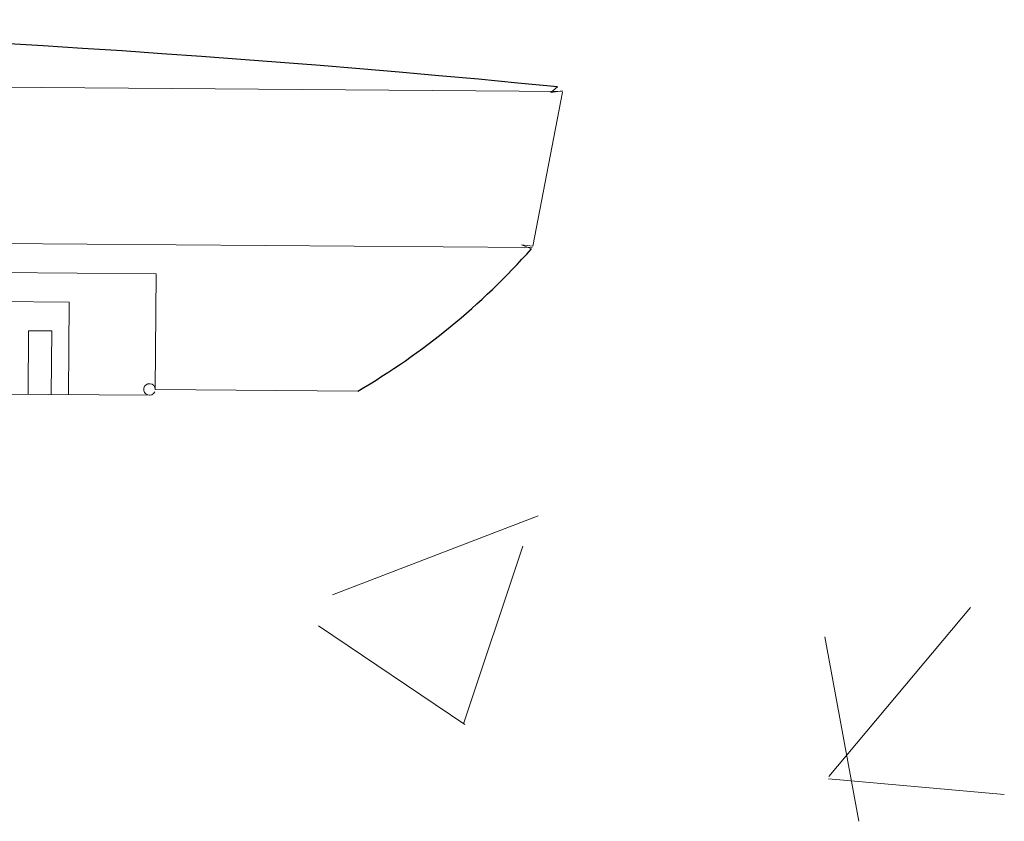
# Model space of a CAD drawing. Header units: feet. Extents: x 8 to 127, y 6 to 90.
# Tile 282 of 538: x 44.7663 to 44.8514, y 50.1528 to 50.2221. Entities that reach past the tile are written whole.
import ezdxf

# ---------------------------------------------------------------- set-up
doc = ezdxf.new("R2010")
doc.units = ezdxf.units.FT
doc.header["$MEASUREMENT"] = 0
doc.layers.add('MOBILIÁRIO2', color=250, linetype='Continuous')
doc.layers.add('NO ESPESSURA', color=250, linetype='Continuous')

msp = doc.modelspace()

# ---------------------------------------------------------------- linework, layer by layer
at = {"layer": 'MOBILIÁRIO2', "lineweight": 5}
for p, q in [((44.58573052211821, 50.21756642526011), (44.81321381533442, 50.21587605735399)), ((44.58573052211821, 50.21756642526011), (44.81321381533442, 50.21587605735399)), ((44.81064389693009, 50.20252939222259), (44.81320583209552, 50.21581396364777)), ((44.81064389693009, 50.20252939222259), (44.81320583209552, 50.21581396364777)), ((44.81220676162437, 50.21578348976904), (44.8127687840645, 50.21627962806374)), ((44.81220676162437, 50.21578348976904), (44.8127687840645, 50.21627962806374)), ((44.8132139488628, 50.21593911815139), (44.81220676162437, 50.21578348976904)), ((44.8132139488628, 50.21593911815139), (44.81220676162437, 50.21578348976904)), ((44.58814465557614, 50.20404818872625), (44.81059740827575, 50.20239505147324)), ((44.58814465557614, 50.20404818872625), (44.81059740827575, 50.20239505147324)), ((44.81052672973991, 50.2022919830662), (44.80965294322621, 50.20262407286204)), ((44.80965294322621, 50.20262407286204), (44.81064389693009, 50.20252939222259)), ((44.81052672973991, 50.2022919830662), (44.80965294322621, 50.20262407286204)), ((44.80965294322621, 50.20262407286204), (44.81064389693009, 50.20252939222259)), ((44.77808577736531, 50.20013559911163), (44.62061928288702, 50.20130777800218)), ((44.77808577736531, 50.20013559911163), (44.62061928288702, 50.20130777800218)), ((44.77801177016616, 50.19013587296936), (44.77808577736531, 50.20013559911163)), ((44.77801177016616, 50.19013587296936), (44.77808577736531, 50.20013559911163)), ((44.62808600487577, 50.19875244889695), (44.77058205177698, 50.19769106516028)), ((44.62808600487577, 50.19875244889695), (44.77058205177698, 50.19769106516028)), ((44.77058205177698, 50.19769106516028), (44.7705228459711, 50.18969128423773)), ((44.77058205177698, 50.19769106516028), (44.7705228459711, 50.18969128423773)), ((44.76706364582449, 50.19521703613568), (44.7670229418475, 50.18971718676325)), ((44.76706364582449, 50.19521703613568), (44.7670229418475, 50.18971718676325)), ((44.76906359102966, 50.19520223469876), (44.76706364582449, 50.19521703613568)), ((44.76906359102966, 50.19520223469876), (44.76706364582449, 50.19521703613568)), ((44.76902288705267, 50.18970238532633), (44.76906359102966, 50.19520223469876)), ((44.76902288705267, 50.18970238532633), (44.76906359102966, 50.19520223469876)), ((44.6210415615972, 50.19080436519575), (44.777508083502, 50.18963958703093)), ((44.6210415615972, 50.19080436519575), (44.777508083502, 50.18963958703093)), ((44.77801177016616, 50.19013587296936), (44.7955258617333, 50.19000625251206)), ((44.77801177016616, 50.19013587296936), (44.7955258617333, 50.19000625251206))]:
    msp.add_line(p, q, dxfattribs=at)
at = {"layer": 'MOBILIÁRIO2'}
for centre, radius, start, end in [((44.69419654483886, 49.00723403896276), 1.214845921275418, 84.39886022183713, 94.75122580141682), ((44.69419654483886, 49.00723403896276), 1.214845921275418, 84.39886022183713, 94.75122580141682), ((44.81270676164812, 50.21578348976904), 0.0004999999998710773, 0, 0), ((44.81270676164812, 50.21578348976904), 0.0004999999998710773, 0, 0), ((44.81015294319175, 50.20262407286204), 0.0004999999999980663, 0, 0), ((44.81015294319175, 50.20262407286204), 0.0004999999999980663, 0, 0), ((44.76451614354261, 50.24316998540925), 0.06154660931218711, 300.2544591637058, 318.3805830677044), ((44.76451614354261, 50.24316998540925), 0.06154660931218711, 300.2544591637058, 318.3805830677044)]:
    msp.add_arc(centre, radius, start, end, dxfattribs=at)
at = {"layer": 'MOBILIÁRIO2', "lineweight": 5}
msp.add_arc((44.77751178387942, 50.19013957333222), 0.0005, 0, 336.9561010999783, dxfattribs=at)
msp.add_arc((44.77751178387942, 50.19013957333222), 0.0005, 0, 336.9561010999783, dxfattribs=at)
at = {"layer": 'NO ESPESSURA', "linetype": 'Continuous', "lineweight": 5}
for p, q in [((44.79332803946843, 50.17238854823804), (44.81111274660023, 50.17921545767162)), ((44.80463956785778, 50.16126902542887), (44.80978974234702, 50.17661803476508)), ((44.83623577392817, 50.1567118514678), (44.84848087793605, 50.17130499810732)), ((44.79212288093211, 50.16973002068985), (44.80475741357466, 50.16120792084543)), ((44.83882306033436, 50.15283835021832), (44.83588615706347, 50.16875975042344)), ((44.83621664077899, 50.15649218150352), (44.85139864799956, 50.15516392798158))]:
    msp.add_line(p, q, dxfattribs=at)

doc.saveas('drawing.dxf')
